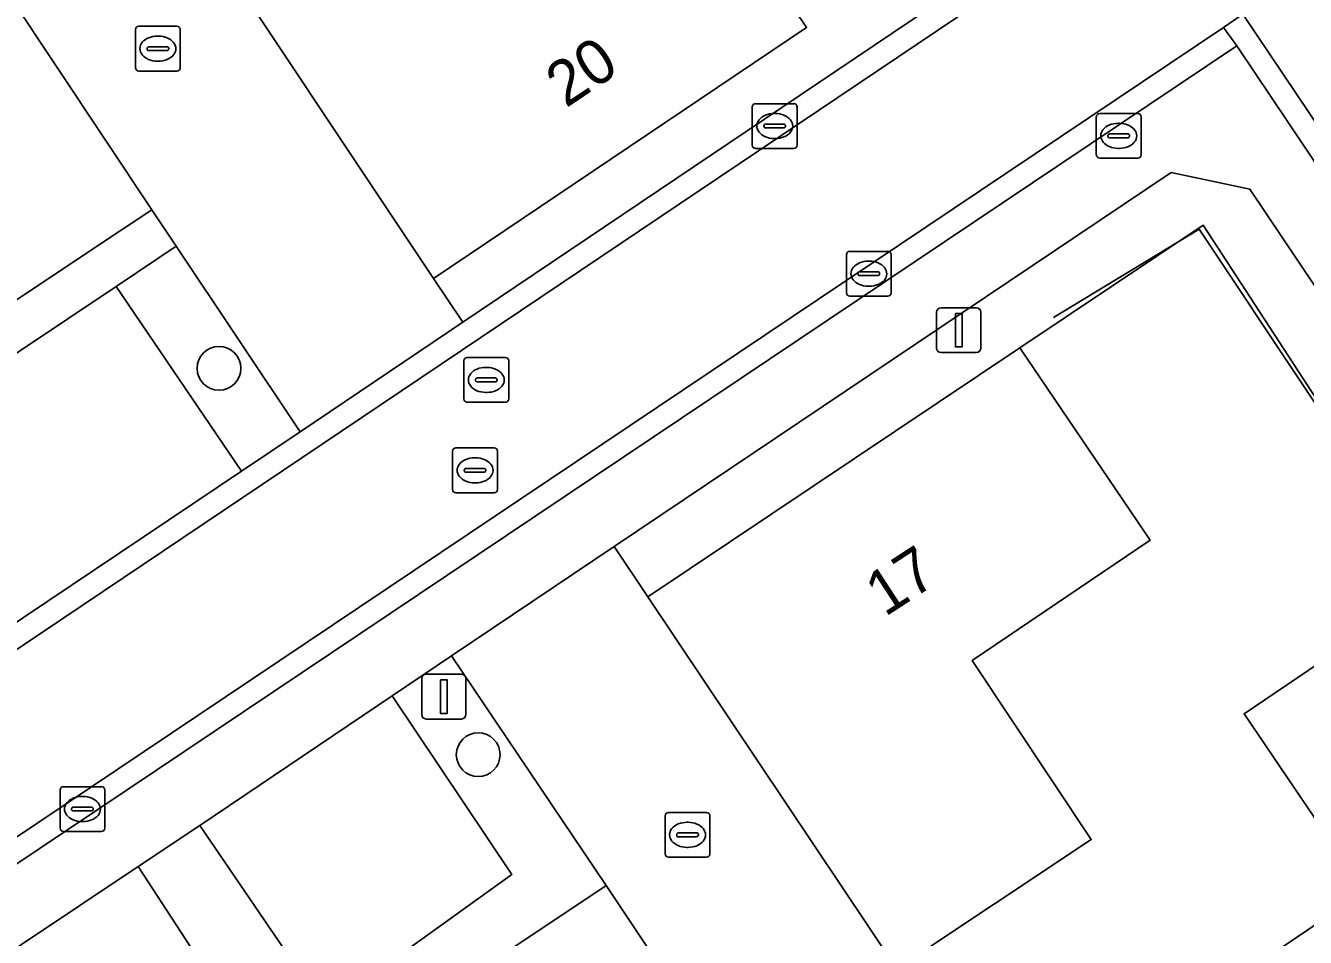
# Model space of a CAD drawing. Extents: x 158793 to 159888, y 384317 to 385256.
# Drawn here: x 158971.47 to 159000.07, y 384545.92 to 384566.3 of the extents above; entities that cross this region are included whole.
import ezdxf

# ---------------------------------------------------------------- set-up
doc = ezdxf.new("R2010")
doc.units = 0
for name, color, linetype in [('IMGEO_Boom', 7, 'Continuous'), ('IMGEO_Brandkraan', 7, 'Continuous'), ('IMGEO_Erf', 7, 'Continuous'), ('IMGEO_Groenvoorziening', 7, 'Continuous'), ('IMGEO_Haag', 7, 'Continuous'), ('IMGEO_Hek', 7, 'Continuous'), ('IMGEO_Kolk', 7, 'Continuous'), ('IMGEO_Lichtmast', 7, 'Continuous'), ('IMGEO_Pand', 7, 'Continuous'), ('IMGEO_Pand_nummerreeks', 7, 'Continuous'), ('IMGEO_Parkeervlak_open', 7, 'Continuous'), ('IMGEO_Rijbaan_lokaal_open', 7, 'Continuous'), ('IMGEO_Rioolput', 7, 'Continuous'), ('IMGEO_Voetpad_open', 7, 'Continuous')]:
    doc.layers.add(name, color=color, linetype=linetype)

msp = doc.modelspace()

# ---------------------------------------------------------------- linework, layer by layer
at = {"layer": 'IMGEO_Boom'}
for centre in [(158975.794, 384558.64), (158981.585, 384550.006)]:
    msp.add_circle(centre, 0.489, dxfattribs=at)
at = {"layer": 'IMGEO_Brandkraan'}
for p, q in [((158995.399, 384563.409), (158995.399, 384564.261)), ((158995.474, 384564.335), (158996.326, 384564.335)), ((158996.4, 384564.261), (158996.4, 384563.409)), ((158995.701, 384563.878), (158996.099, 384563.878)), ((158995.887, 384564.115), (158995.912, 384564.115)), ((158995.658, 384563.829), (158995.658, 384563.841)), ((158996.096, 384563.792), (158995.698, 384563.792)), ((158996.142, 384563.841), (158996.142, 384563.829)), ((158996.326, 384563.335), (158995.474, 384563.335)), ((158995.91, 384563.555), (158995.885, 384563.555))]:
    msp.add_line(p, q, dxfattribs=at)
for points in [[(158995.399, 384563.409), (158995.399, 384564.261)], [(158995.474, 384564.335), (158996.326, 384564.335)], [(158996.4, 384564.261), (158996.4, 384563.409)], [(158996.326, 384563.335), (158995.474, 384563.335)]]:
    msp.add_lwpolyline(points, dxfattribs=at)
for centre, radius, start, end in [((158995.476, 384564.259), 0.0765, 91.552, 178.448), ((158995.476, 384564.259), 0.0765, 91.552, 178.448), ((158996.324, 384564.259), 0.0765, 1.552, 88.448), ((158996.324, 384564.259), 0.0765, 1.552, 88.448), ((158995.698, 384563.838), 0.0403, 85.8775, 175.7526), ((158996.103, 384563.84), 0.0386, 1.7309, 96.639), ((158995.695, 384563.828), 0.0366, 178.938, 274.7102), ((158996.099, 384563.835), 0.043, 264.8664, 352.4533), ((158995.476, 384563.411), 0.0765, 181.552, 268.448), ((158995.476, 384563.411), 0.0765, 181.552, 268.448), ((158996.324, 384563.411), 0.0765, 271.552, 358.448), ((158996.324, 384563.411), 0.0765, 271.552, 358.448)]:
    msp.add_arc(centre, radius, start, end, dxfattribs=at)
for centre, major_axis, ratio, start_param, end_param in [((158995.886, 384563.835), (-0.387, 0.002), 0.722429, 4.712389, 7.853982), ((158995.911, 384563.835), (-0.39, 0.002), 0.717154, 1.570796, 4.712389)]:
    msp.add_ellipse(centre, major_axis=major_axis, ratio=ratio, start_param=start_param, end_param=end_param, dxfattribs=at)
at = {"layer": 'IMGEO_Erf'}
msp.add_lwpolyline([(158956.488, 384556.918), (158957.14, 384555.926), (158959.736, 384551.973), (158966.637, 384556.632), (158966.983, 384556.12), (158973.495, 384560.47), (158974.837, 384561.367), (158974.292, 384562.184), (158972.943, 384561.285), (158965.971, 384556.642), (158960.393, 384564.934), (158964.417, 384567.646), (158959.094, 384575.635), (158967.334, 384581.124), (158967.425, 384581.185), (158966.416, 384582.472), (158962.205, 384579.606), (158961.595, 384580.554), (158951.056, 384573.478)], dxfattribs=at)
for points in [[(158980.837, 384572.844), (158983.282, 384574.473), (158983.363, 384574.527), (158980.737, 384578.44), (158972.715, 384573.244), (158972.98, 384572.846), (158968.969, 384570.174), (158974.292, 384562.184), (158974.837, 384561.367), (158977.604, 384557.222), (158981.241, 384559.671), (158980.589, 384560.65), (158975.039, 384568.982), (158976.532, 384569.976), (158975.079, 384572.157), (158979.384, 384575.025)], [(159003.018, 384553.841), (159004.193, 384554.658), (159003.519, 384555.661), (159002.34, 384554.853), (158997.784, 384561.84), (158993.693, 384559.1), (158996.603, 384554.8), (158992.628, 384552.11), (158995.287, 384548.11), (158990.94, 384545.22), (158985.378, 384553.531), (158984.625, 384554.656), (158980.989, 384552.215), (158984.445, 384547.081), (158989.773, 384539.096), (158997.404, 384544.251), (159001.394, 384546.946), (158998.703, 384550.921)]]:
    msp.add_lwpolyline(points, close=True, dxfattribs=at)
at = {"layer": 'IMGEO_Groenvoorziening'}
for points in [[(158985.715, 384573.236), (158989.827, 384576.008), (158988.83, 384577.488), (158984.738, 384574.726), (158981.616, 384579.364), (158985.689, 384582.122), (158985.232, 384582.815), (158980.122, 384579.356), (158980.537, 384578.738), (158980.737, 384578.44), (158983.363, 384574.527), (158988.925, 384566.254), (158980.589, 384560.65), (158981.241, 384559.671), (158989.578, 384565.283), (158994.696, 384568.729), (158994.275, 384569.36), (158990.187, 384566.653)], [(158997.784, 384561.84), (159002.34, 384554.853), (159003.519, 384555.661), (158998.83, 384562.645), (158997.072, 384563.015), (158984.625, 384554.656), (158985.378, 384553.531), (158993.693, 384559.1)], [(158974.837, 384561.367), (158973.495, 384560.47), (158976.294, 384556.34), (158977.604, 384557.222)], [(158984.445, 384547.081), (158980.989, 384552.215), (158979.659, 384551.322), (158982.34, 384547.329), (158978.157, 384544.325), (158975.366, 384548.427), (158973.987, 384547.507), (158976.663, 384543.401), (158970.271, 384538.998), (158969.429, 384538.418), (158970.118, 384537.368), (158976.126, 384541.531)]]:
    msp.add_lwpolyline(points, close=True, dxfattribs=at)
at = {"layer": 'IMGEO_Haag'}
for points in [[(158985.715, 384573.236), (158989.827, 384576.008), (158988.83, 384577.488), (158984.738, 384574.726), (158981.616, 384579.364), (158985.689, 384582.122), (158985.232, 384582.815), (158980.122, 384579.356), (158980.537, 384578.738), (158980.737, 384578.44), (158983.363, 384574.527), (158988.925, 384566.254), (158980.589, 384560.65), (158981.241, 384559.671), (158989.578, 384565.283), (158994.696, 384568.729), (158994.275, 384569.36), (158990.187, 384566.653)], [(158974.837, 384561.367), (158973.495, 384560.47), (158976.294, 384556.34), (158977.604, 384557.222)], [(158980.989, 384552.215), (158979.659, 384551.322), (158982.34, 384547.329), (158978.157, 384544.325), (158975.366, 384548.427), (158973.987, 384547.507), (158976.663, 384543.401), (158970.271, 384538.998), (158969.429, 384538.418), (158970.118, 384537.368), (158976.126, 384541.531), (158984.445, 384547.081)]]:
    msp.add_lwpolyline(points, close=True, dxfattribs=at)
at = {"layer": 'IMGEO_Hek'}
msp.add_lwpolyline([(159002.373, 384554.726), (158997.697, 384561.753), (158994.443, 384559.777)], dxfattribs=at)
at = {"layer": 'IMGEO_Kolk'}
for p, q in [((158973.926, 384565.358), (158973.926, 384566.21)), ((158974.001, 384566.284), (158974.853, 384566.284)), ((158974.927, 384566.21), (158974.927, 384565.358)), ((158974.414, 384566.064), (158974.439, 384566.064)), ((158974.185, 384565.778), (158974.185, 384565.79)), ((158974.623, 384565.741), (158974.225, 384565.741)), ((158974.228, 384565.827), (158974.626, 384565.827)), ((158974.669, 384565.79), (158974.669, 384565.778)), ((158974.853, 384565.284), (158974.001, 384565.284)), ((158974.437, 384565.504), (158974.412, 384565.504)), ((158987.711, 384563.628), (158987.711, 384564.48)), ((158987.786, 384564.554), (158988.638, 384564.554)), ((158988.712, 384564.48), (158988.712, 384563.628)), ((158988.199, 384564.334), (158988.224, 384564.334)), ((158987.97, 384564.048), (158987.97, 384564.06)), ((158988.408, 384564.011), (158988.01, 384564.011)), ((158988.013, 384564.097), (158988.411, 384564.097)), ((158988.454, 384564.06), (158988.454, 384564.048)), ((158988.222, 384563.774), (158988.197, 384563.774)), ((158988.638, 384563.554), (158987.786, 384563.554)), ((158989.814, 384560.328), (158989.814, 384561.18)), ((158989.889, 384561.254), (158990.741, 384561.254)), ((158990.302, 384561.034), (158990.327, 384561.034)), ((158990.815, 384561.18), (158990.815, 384560.328)), ((158990.073, 384560.748), (158990.073, 384560.76)), ((158990.511, 384560.711), (158990.113, 384560.711)), ((158990.116, 384560.797), (158990.514, 384560.797)), ((158990.557, 384560.76), (158990.557, 384560.748)), ((158990.325, 384560.474), (158990.3, 384560.474)), ((158990.741, 384560.254), (158989.889, 384560.254)), ((158972.315, 384549.291), (158973.167, 384549.291)), ((158972.24, 384548.365), (158972.24, 384549.217)), ((158972.728, 384549.071), (158972.753, 384549.071)), ((158973.241, 384549.217), (158973.241, 384548.365)), ((158972.499, 384548.785), (158972.499, 384548.797)), ((158972.937, 384548.748), (158972.539, 384548.748)), ((158972.542, 384548.834), (158972.94, 384548.834)), ((158972.983, 384548.797), (158972.983, 384548.785)), ((158985.838, 384548.715), (158986.69, 384548.715)), ((158972.751, 384548.511), (158972.726, 384548.511)), ((158985.763, 384547.789), (158985.763, 384548.641)), ((158986.251, 384548.495), (158986.276, 384548.495)), ((158986.764, 384548.641), (158986.764, 384547.789)), ((158973.167, 384548.291), (158972.315, 384548.291)), ((158986.022, 384548.209), (158986.022, 384548.221)), ((158986.46, 384548.172), (158986.062, 384548.172)), ((158986.065, 384548.258), (158986.463, 384548.258)), ((158986.506, 384548.221), (158986.506, 384548.209)), ((158986.274, 384547.935), (158986.249, 384547.935)), ((158986.69, 384547.715), (158985.838, 384547.715))]:
    msp.add_line(p, q, dxfattribs=at)
for points in [[(158973.926, 384565.358), (158973.926, 384566.21)], [(158974.001, 384566.284), (158974.853, 384566.284)], [(158974.927, 384566.21), (158974.927, 384565.358)], [(158974.853, 384565.284), (158974.001, 384565.284)], [(158987.711, 384563.628), (158987.711, 384564.48)], [(158987.786, 384564.554), (158988.638, 384564.554)], [(158988.712, 384564.48), (158988.712, 384563.628)], [(158988.638, 384563.554), (158987.786, 384563.554)], [(158989.814, 384560.328), (158989.814, 384561.18)], [(158989.889, 384561.254), (158990.741, 384561.254)], [(158990.815, 384561.18), (158990.815, 384560.328)], [(158990.741, 384560.254), (158989.889, 384560.254)], [(158972.315, 384549.291), (158973.167, 384549.291)], [(158972.24, 384548.365), (158972.24, 384549.217)], [(158973.241, 384549.217), (158973.241, 384548.365)], [(158985.838, 384548.715), (158986.69, 384548.715)], [(158985.763, 384547.789), (158985.763, 384548.641)], [(158986.764, 384548.641), (158986.764, 384547.789)], [(158973.167, 384548.291), (158972.315, 384548.291)], [(158986.69, 384547.715), (158985.838, 384547.715)]]:
    msp.add_lwpolyline(points, dxfattribs=at)
for centre, radius, start, end in [((158974.003, 384566.208), 0.0765, 91.552, 178.448), ((158974.003, 384566.208), 0.0765, 91.552, 178.448), ((158974.851, 384566.208), 0.0765, 1.552, 88.448), ((158974.851, 384566.208), 0.0765, 1.552, 88.448), ((158974.225, 384565.787), 0.0403, 85.8775, 175.7526), ((158974.222, 384565.777), 0.0366, 178.938, 274.7102), ((158974.626, 384565.784), 0.043, 264.8664, 352.4533), ((158974.63, 384565.789), 0.0386, 1.7309, 96.639), ((158974.003, 384565.36), 0.0765, 181.552, 268.448), ((158974.003, 384565.36), 0.0765, 181.552, 268.448), ((158974.851, 384565.36), 0.0765, 271.552, 358.448), ((158974.851, 384565.36), 0.0765, 271.552, 358.448), ((158987.788, 384564.478), 0.0765, 91.552, 178.448), ((158987.788, 384564.478), 0.0765, 91.552, 178.448), ((158988.636, 384564.478), 0.0765, 1.552, 88.448), ((158988.636, 384564.478), 0.0765, 1.552, 88.448), ((158988.01, 384564.057), 0.0403, 85.8775, 175.7526), ((158988.007, 384564.047), 0.0366, 178.938, 274.7102), ((158988.411, 384564.054), 0.043, 264.8664, 352.4533), ((158988.415, 384564.059), 0.0386, 1.7309, 96.639), ((158987.788, 384563.63), 0.0765, 181.552, 268.448), ((158987.788, 384563.63), 0.0765, 181.552, 268.448), ((158988.636, 384563.63), 0.0765, 271.552, 358.448), ((158988.636, 384563.63), 0.0765, 271.552, 358.448), ((158989.891, 384561.178), 0.0765, 91.552, 178.448), ((158989.891, 384561.178), 0.0765, 91.552, 178.448), ((158990.739, 384561.178), 0.0765, 1.552, 88.448), ((158990.739, 384561.178), 0.0765, 1.552, 88.448), ((158990.113, 384560.757), 0.0403, 85.8775, 175.7526), ((158990.11, 384560.747), 0.0366, 178.938, 274.7102), ((158990.514, 384560.754), 0.043, 264.8664, 352.4533), ((158990.518, 384560.759), 0.0386, 1.7309, 96.639), ((158989.891, 384560.33), 0.0765, 181.552, 268.448), ((158989.891, 384560.33), 0.0765, 181.552, 268.448), ((158990.739, 384560.33), 0.0765, 271.552, 358.448), ((158990.739, 384560.33), 0.0765, 271.552, 358.448), ((158972.317, 384549.215), 0.0765, 91.552, 178.448), ((158972.317, 384549.215), 0.0765, 91.552, 178.448), ((158973.165, 384549.215), 0.0765, 1.552, 88.448), ((158973.165, 384549.215), 0.0765, 1.552, 88.448), ((158972.539, 384548.794), 0.0403, 85.8775, 175.7526), ((158972.536, 384548.784), 0.0366, 178.938, 274.7102), ((158972.94, 384548.791), 0.043, 264.8664, 352.4533), ((158972.944, 384548.796), 0.0386, 1.7309, 96.639), ((158985.84, 384548.639), 0.0765, 91.552, 178.448), ((158985.84, 384548.639), 0.0765, 91.552, 178.448), ((158986.688, 384548.639), 0.0765, 1.552, 88.448), ((158986.688, 384548.639), 0.0765, 1.552, 88.448), ((158972.317, 384548.367), 0.0765, 181.552, 268.448), ((158972.317, 384548.367), 0.0765, 181.552, 268.448), ((158973.165, 384548.367), 0.0765, 271.552, 358.448), ((158973.165, 384548.367), 0.0765, 271.552, 358.448), ((158986.062, 384548.218), 0.0403, 85.8775, 175.7526), ((158986.059, 384548.208), 0.0366, 178.938, 274.7102), ((158986.463, 384548.215), 0.043, 264.8664, 352.4533), ((158986.467, 384548.22), 0.0386, 1.7309, 96.639), ((158985.84, 384547.791), 0.0765, 181.552, 268.448), ((158985.84, 384547.791), 0.0765, 181.552, 268.448), ((158986.688, 384547.791), 0.0765, 271.552, 358.448), ((158986.688, 384547.791), 0.0765, 271.552, 358.448)]:
    msp.add_arc(centre, radius, start, end, dxfattribs=at)
for centre, major_axis, ratio, start_param, end_param in [((158974.413, 384565.784), (-0.387, 0.002), 0.722429, 4.712389, 7.853982), ((158974.438, 384565.784), (-0.39, 0.002), 0.717154, 1.570796, 4.712389), ((158988.198, 384564.054), (-0.387, 0.002), 0.722429, 4.712389, 7.853982), ((158988.223, 384564.054), (-0.39, 0.002), 0.717154, 1.570796, 4.712389), ((158990.301, 384560.754), (-0.387, 0.002), 0.722429, 4.712389, 7.853982), ((158990.326, 384560.754), (-0.39, 0.002), 0.717154, 1.570796, 4.712389), ((158972.727, 384548.791), (-0.387, 0.002), 0.722429, 4.712389, 7.853982), ((158972.752, 384548.791), (-0.39, 0.002), 0.717154, 1.570796, 4.712389), ((158986.25, 384548.215), (-0.387, 0.002), 0.722429, 4.712389, 7.853982), ((158986.275, 384548.215), (-0.39, 0.002), 0.717154, 1.570796, 4.712389)]:
    msp.add_ellipse(centre, major_axis=major_axis, ratio=ratio, start_param=start_param, end_param=end_param, dxfattribs=at)
at = {"layer": 'IMGEO_Lichtmast'}
for p, q in [((158991.829, 384559.092), (158991.829, 384559.892)), ((158991.829, 384559.892), (158991.829, 384559.092)), ((158991.929, 384559.992), (158992.719, 384559.992)), ((158992.719, 384559.992), (158991.929, 384559.992)), ((158992.819, 384559.892), (158992.819, 384559.092)), ((158992.819, 384559.092), (158992.819, 384559.892)), ((158992.719, 384558.992), (158991.929, 384558.992)), ((158991.929, 384558.992), (158992.719, 384558.992)), ((158980.322, 384550.903), (158980.322, 384551.703)), ((158980.322, 384551.703), (158980.322, 384550.903)), ((158980.422, 384551.803), (158981.212, 384551.803)), ((158981.212, 384551.803), (158980.422, 384551.803)), ((158981.312, 384551.703), (158981.312, 384550.903)), ((158981.312, 384550.903), (158981.312, 384551.703)), ((158981.212, 384550.803), (158980.422, 384550.803)), ((158980.422, 384550.803), (158981.212, 384550.803))]:
    msp.add_line(p, q, dxfattribs=at)
for points in [[(158992.249, 384559.867), (158992.399, 384559.867), (158992.399, 384559.117), (158992.249, 384559.117), (158992.249, 384559.867)], [(158980.742, 384551.678), (158980.892, 384551.678), (158980.892, 384550.928), (158980.742, 384550.928), (158980.742, 384551.678)]]:
    msp.add_lwpolyline(points, dxfattribs=at)
for centre, start, end in [((158991.929, 384559.892), 90, 180), ((158991.929, 384559.892), 90, 180), ((158992.719, 384559.892), 0, 90), ((158992.719, 384559.892), 360, 90), ((158991.929, 384559.092), 180, 270), ((158991.929, 384559.092), 180, 270), ((158992.719, 384559.092), 270, 0), ((158992.719, 384559.092), 270, 0), ((158980.422, 384551.703), 90, 180), ((158980.422, 384551.703), 90, 180), ((158981.212, 384551.703), 0, 90), ((158981.212, 384551.703), 360, 90), ((158980.422, 384550.903), 180, 270), ((158980.422, 384550.903), 180, 270), ((158981.212, 384550.903), 270, 0), ((158981.212, 384550.903), 270, 0)]:
    msp.add_arc(centre, 0.1, start, end, dxfattribs=at)
at = {"layer": 'IMGEO_Pand'}
for points in [[(158983.363, 384574.527), (158983.282, 384574.473), (158980.837, 384572.844), (158979.384, 384575.025), (158975.079, 384572.157), (158976.532, 384569.976), (158975.039, 384568.982), (158980.589, 384560.65), (158988.925, 384566.254)], [(158968.969, 384570.174), (158968.844, 384570.38), (158964.528, 384567.481), (158964.417, 384567.646), (158960.393, 384564.934), (158965.971, 384556.642), (158972.943, 384561.285), (158974.292, 384562.184)], [(158990.94, 384545.22), (158995.287, 384548.11), (158992.628, 384552.11), (158996.603, 384554.8), (158993.693, 384559.1), (158985.378, 384553.531)], [(159008.485, 384545.687), (159005.758, 384549.755), (159004.206, 384552.07), (159003.018, 384553.841), (158998.703, 384550.921), (159001.394, 384546.946), (158997.404, 384544.251), (159000.18, 384540.114)], [(158984.445, 384547.081), (158976.126, 384541.531), (158981.706, 384533.168), (158989.692, 384538.496), (158990.025, 384538.72), (158989.773, 384539.096)]]:
    msp.add_lwpolyline(points, close=True, dxfattribs=at)
at = {"layer": 'IMGEO_Parkeervlak_open'}
for points in [[(158976.294, 384556.34), (158973.495, 384560.47), (158966.983, 384556.12), (158969.787, 384551.977)], [(158975.366, 384548.427), (158978.157, 384544.325), (158982.34, 384547.329), (158979.659, 384551.322)], [(158976.663, 384543.401), (158973.987, 384547.507), (158967.439, 384543.136), (158970.271, 384538.998)]]:
    msp.add_lwpolyline(points, close=True, dxfattribs=at)
at = {"layer": 'IMGEO_Rijbaan_lokaal_open'}
for points in [[(159004.736, 384564.6), (159004.292, 384564.294), (158985.854, 384591.845), (158982.981, 384589.929), (158996.731, 384569.476), (158998.676, 384566.552), (159028.191, 384522.653), (159028.718, 384521.856)], [(158998.676, 384566.552), (158998.238, 384566.258), (158998.536, 384565.846), (159028.203, 384521.638)], [(159028.718, 384521.856), (159028.191, 384522.653), (158998.676, 384566.552)]]:
    msp.add_lwpolyline(points, dxfattribs=at)
for points in [[(158996.282, 384569.174), (158996.007, 384569.58), (158994.696, 384568.729), (158989.578, 384565.283), (158981.241, 384559.671), (158977.604, 384557.222), (158976.294, 384556.34), (158969.787, 384551.977), (158968.395, 384551.05), (158964.019, 384548.077), (158964.339, 384547.701)], [(158998.238, 384566.258), (158998.676, 384566.552), (158996.731, 384569.476), (158996.282, 384569.174), (158964.339, 384547.701), (158966.286, 384544.822)], [(158998.536, 384565.846), (158998.238, 384566.258), (158966.286, 384544.822), (158966.547, 384544.403)]]:
    msp.add_lwpolyline(points, close=True, dxfattribs=at)
at = {"layer": 'IMGEO_Rioolput'}
for p, q in [((158981.266, 384557.955), (158981.266, 384558.807)), ((158981.341, 384558.881), (158982.193, 384558.881)), ((158982.267, 384558.807), (158982.267, 384557.955)), ((158981.568, 384558.424), (158981.966, 384558.424)), ((158981.754, 384558.661), (158981.779, 384558.661)), ((158981.525, 384558.375), (158981.525, 384558.387)), ((158981.963, 384558.338), (158981.565, 384558.338)), ((158982.009, 384558.387), (158982.009, 384558.375)), ((158982.193, 384557.881), (158981.341, 384557.881)), ((158981.777, 384558.101), (158981.752, 384558.101)), ((158981.014, 384555.934), (158981.014, 384556.786)), ((158981.089, 384556.86), (158981.941, 384556.86)), ((158982.015, 384556.786), (158982.015, 384555.934)), ((158981.502, 384556.64), (158981.527, 384556.64)), ((158981.273, 384556.354), (158981.273, 384556.366)), ((158981.711, 384556.317), (158981.313, 384556.317)), ((158981.316, 384556.403), (158981.714, 384556.403)), ((158981.757, 384556.366), (158981.757, 384556.354)), ((158981.941, 384555.86), (158981.089, 384555.86)), ((158981.525, 384556.08), (158981.5, 384556.08))]:
    msp.add_line(p, q, dxfattribs=at)
for points in [[(158981.266, 384557.955), (158981.266, 384558.807)], [(158981.341, 384558.881), (158982.193, 384558.881)], [(158982.267, 384558.807), (158982.267, 384557.955)], [(158982.193, 384557.881), (158981.341, 384557.881)], [(158981.014, 384555.934), (158981.014, 384556.786)], [(158981.089, 384556.86), (158981.941, 384556.86)], [(158982.015, 384556.786), (158982.015, 384555.934)], [(158981.941, 384555.86), (158981.089, 384555.86)]]:
    msp.add_lwpolyline(points, dxfattribs=at)
for centre, radius, start, end in [((158981.343, 384558.805), 0.0765, 91.552, 178.448), ((158981.343, 384558.805), 0.0765, 91.552, 178.448), ((158982.191, 384558.805), 0.0765, 1.552, 88.448), ((158982.191, 384558.805), 0.0765, 1.552, 88.448), ((158981.565, 384558.384), 0.0403, 85.8775, 175.7526), ((158981.97, 384558.386), 0.0386, 1.7309, 96.639), ((158981.562, 384558.374), 0.0366, 178.938, 274.7102), ((158981.966, 384558.381), 0.043, 264.8664, 352.4533), ((158981.343, 384557.957), 0.0765, 181.552, 268.448), ((158981.343, 384557.957), 0.0765, 181.552, 268.448), ((158982.191, 384557.957), 0.0765, 271.552, 358.448), ((158982.191, 384557.957), 0.0765, 271.552, 358.448), ((158981.091, 384556.784), 0.0765, 91.552, 178.448), ((158981.091, 384556.784), 0.0765, 91.552, 178.448), ((158981.939, 384556.784), 0.0765, 1.552, 88.448), ((158981.939, 384556.784), 0.0765, 1.552, 88.448), ((158981.313, 384556.363), 0.0403, 85.8775, 175.7526), ((158981.31, 384556.353), 0.0366, 178.938, 274.7102), ((158981.714, 384556.36), 0.043, 264.8664, 352.4533), ((158981.718, 384556.365), 0.0386, 1.7309, 96.639), ((158981.091, 384555.936), 0.0765, 181.552, 268.448), ((158981.091, 384555.936), 0.0765, 181.552, 268.448), ((158981.939, 384555.936), 0.0765, 271.552, 358.448), ((158981.939, 384555.936), 0.0765, 271.552, 358.448)]:
    msp.add_arc(centre, radius, start, end, dxfattribs=at)
for centre, major_axis, ratio, start_param, end_param in [((158981.753, 384558.381), (-0.387, 0.002), 0.722429, 4.712389, 7.853982), ((158981.778, 384558.381), (-0.39, 0.002), 0.717154, 1.570796, 4.712389), ((158981.501, 384556.36), (-0.387, 0.002), 0.722429, 4.712389, 7.853982), ((158981.526, 384556.36), (-0.39, 0.002), 0.717154, 1.570796, 4.712389)]:
    msp.add_ellipse(centre, major_axis=major_axis, ratio=ratio, start_param=start_param, end_param=end_param, dxfattribs=at)
at = {"layer": 'IMGEO_Voetpad_open'}
for points in [[(159028.203, 384521.638), (158998.536, 384565.846), (158966.547, 384544.403), (158966.333, 384544.252)], [(158973.987, 384547.507), (158975.366, 384548.427), (158979.659, 384551.322), (158980.989, 384552.215), (158984.625, 384554.656), (158997.072, 384563.015), (158998.83, 384562.645), (159003.519, 384555.661), (159004.193, 384554.658), (159005.38, 384552.89), (159006.93, 384550.581), (159012.49, 384542.3), (159014.042, 384539.989), (159015.145, 384538.346), (159015.173, 384538.304), (159018.418, 384533.482), (159019.149, 384532.375), (159026.448, 384521.514), (159026.738, 384521.075), (159027.265, 384520.243)], [(158967.439, 384543.136), (158973.987, 384547.507)]]:
    msp.add_lwpolyline(points, dxfattribs=at)

# ---------------------------------------------------------------- texts
at = {"layer": 'IMGEO_Pand_nummerreeks'}
for s, rotation, p in [('20', 33.9134, (158983.547, 384564.446)), ('17', 33.152, (158990.675, 384553.073))]:
    msp.add_text(s, height=1, rotation=rotation, dxfattribs=at).set_placement(p)

doc.saveas('drawing.dxf')
